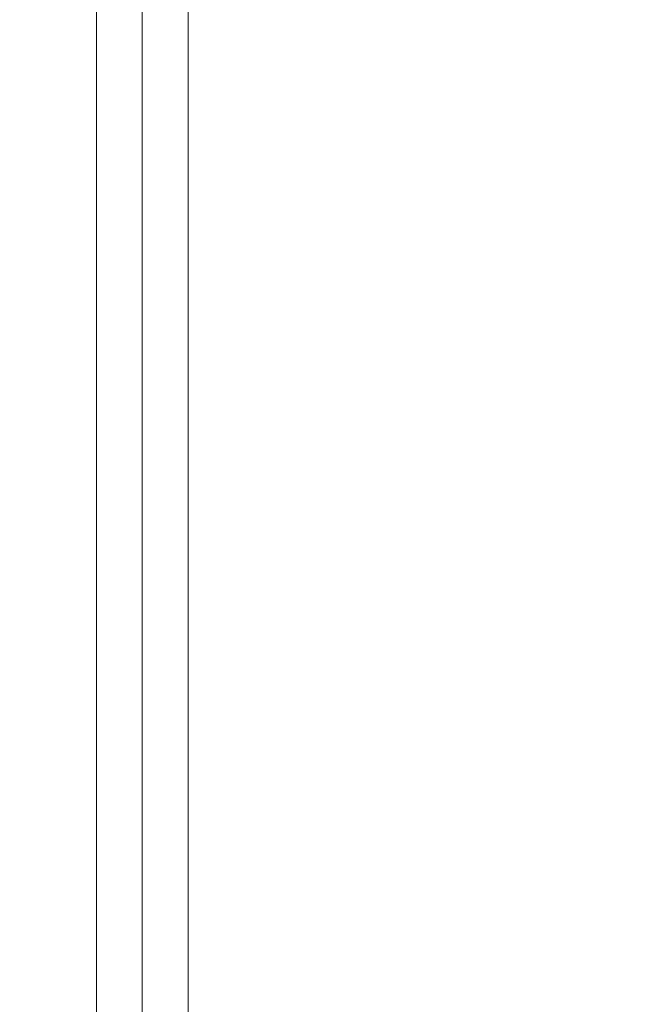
# Model space of a CAD drawing. Header units: inches. Extents: x 0 to 77643, y -44170 to 0.
# Tile 460 of 546: x 76267.3 to 76271.33, y -39521.23 to -39514.81. Entities that reach past the tile are written whole.
import ezdxf

# ---------------------------------------------------------------- set-up
doc = ezdxf.new("R2010")
doc.units = ezdxf.units.IN
doc.header["$MEASUREMENT"] = 0
doc.layers.get('0').update_dxf_attribs({"lineweight": 0})
doc.layers.get('Defpoints').update_dxf_attribs({"lineweight": 0})
doc.styles.get("Standard").update_dxf_attribs({"font": 'arial.ttf', "width": 0.75})
doc.dimstyles.get("Standard").update_dxf_attribs({"dimtxt": 0.18, "dimasz": 0.18, "dimexe": 0.18, "dimexo": 0.0625, "dimgap": 0.09, "dimtad": 0, "dimtih": 1, "dimtoh": 1, "dimdec": 4, "dimzin": 0, "dimdsep": 46, "dimtxsty": 'Standard', "dimcen": 0.09, "dimadec": 0, "dimazin": 0, "dimtfac": 1, "dimtdec": 4, "dimtofl": 0, "dimtmove": 0, "dimatfit": 3, "dimfxl": 1, "dimtolj": 1, "dimtzin": 0, "dimarcsym": 0})

# ---------------------------------------------------------------- blocks, each defined once
blk = doc.blocks.new('*D1798')
at = {"color": 0, "linetype": 'Continuous', "lineweight": -2}
for p, q in [((76255.676, -39499.3347), (76255.676, -39778.2568)), ((76392.3455, -39761.3342), (76392.3455, -39778.2568)), ((76362.3455, -39778.0768), (76285.676, -39778.0768))]:
    blk.add_line(p, q, dxfattribs=at)
at = {"color": 0}
for points in [[(76285.676, -39773.0768), (76285.676, -39783.0768), (76255.676, -39778.0768)], [(76362.3455, -39783.0768), (76362.3455, -39773.0768), (76392.3455, -39778.0768)]]:
    blk.add_solid(points, dxfattribs=at)
at = {"layer": 'Defpoints', "color": 0}
for p in [(76255.676, -39499.2722), (76392.3455, -39761.2717), (76255.676, -39778.0768)]:
    blk.add_point(p, dxfattribs=at)
at = {"linetype": 'Continuous', "lineweight": 20, "ltscale": 12, "insert": (76325.7482, -39757.5668), "char_height": 30, "attachment_point": 5}
blk.add_mtext('\\A1;C', dxfattribs=at)
blk = doc.blocks.new('A$C440D5DCA')
at = {"color": 7, "linetype": 'Continuous'}
for p, q in [((150.207, 1575.167), (150.207, 2721.959)), ((153.207, 1575.971), (153.207, 2721.959)), ((153.207, 2721.959), (153.207, 1575.971)), ((156.207, 1581.167), (156.207, 2721.959))]:
    blk.add_line(p, q, dxfattribs=at)

msp = doc.modelspace()

# ---------------------------------------------------------------- block references
at = {"xscale": 0.1, "yscale": 0.1, "zscale": 0.1}
msp.add_blockref('A$C440D5DCA', (76252.77599, -39773.42178), dxfattribs=at)

# ---------------------------------------------------------------- dimensions: what is measured, and where the dimension line sits
at = {"color": 6, "linetype": 'Continuous', "lineweight": 20}
dim = msp.add_linear_dim(base=(76255.676, -39778.07682), p1=(76392.34554, -39761.27166), p2=(76255.676, -39499.27223), text='C', dimstyle='Standard', override={"dimtxt": 30, "dimasz": 30, "dimgap": 5, "dimtad": 1, "dimtih": 0, "dimtoh": 0, "dimclrt": 256}, dxfattribs=at)
dim.commit()
dim.dimension.update_dxf_attribs({"geometry": '*D1798', "text_midpoint": (76325.74818, -39778.07682), "dimtype": 160})

doc.saveas('drawing.dxf')
